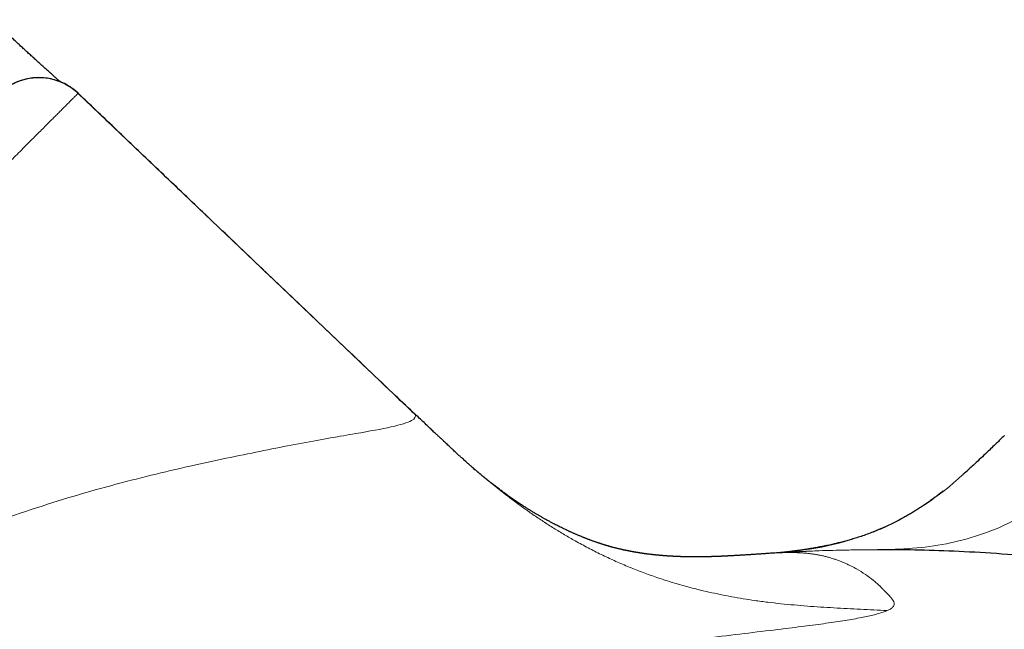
# Model space of a CAD drawing. Header units: millimetres. Extents: x 8 to 1185, y 12 to 953.
# Tile 120 of 468: x 592 to 610, y 410 to 421. Entities that reach past the tile are written whole.
import ezdxf

# ---------------------------------------------------------------- set-up
doc = ezdxf.new("R2010")
doc.units = ezdxf.units.MM

msp = doc.modelspace()

# ---------------------------------------------------------------- linework, layer by layer
at = {"color": 7, "linetype": 'Continuous', "lineweight": 30}
for p, q in [((599.21, 413.977), (593.265, 419.639)), ((609.584, 413.608), (609.583, 413.607)), ((600.235, 413.034), (600.264, 413.009)), ((605.541, 411.544), (605.542, 411.544)), ((605.658, 411.552), (605.669, 411.552)), ((605.827, 411.572), (605.836, 411.573))]:
    msp.add_line(p, q, dxfattribs=at)
at = {"color": 252, "linetype": 'Continuous', "lineweight": 0}
for p, q in [((593.266, 419.639), (593.266, 419.64)), ((599.171, 414.017), (599.211, 413.978)), ((609.593, 413.615), (609.584, 413.608))]:
    msp.add_line(p, q, dxfattribs=at)
at = {"color": 7, "linetype": 'Continuous', "lineweight": 30}
msp.add_arc((592.576, 418.916), 1, 46.3951, 134.9393, dxfattribs=at)
at = {"color": 252, "linetype": 'Continuous', "lineweight": 0}
msp.add_arc((605.386, 416.618), 5.064, 275.2184, 313.1222, dxfattribs=at)
at = {"color": 7, "linetype": 'Continuous', "lineweight": 30}
for points, knots in [([(592.951, 419.842), (592.948, 419.845), (592.933, 419.858), (592.901, 419.886), (592.856, 419.926), (592.807, 419.969), (592.756, 420.016), (592.701, 420.065), (592.644, 420.117), (592.584, 420.171), (592.522, 420.227), (592.458, 420.285), (592.395, 420.343), (592.332, 420.401), (592.271, 420.457), (592.212, 420.511), (592.155, 420.564), (592.097, 420.618), (592.039, 420.673), (591.982, 420.726), (591.928, 420.777), (591.876, 420.826), (591.826, 420.874), (591.786, 420.911), (591.764, 420.932), (591.76, 420.936)], [0, 0, 0, 0, 0.013663, 0.067651, 0.122884, 0.179158, 0.235519, 0.29159, 0.347441, 0.403206, 0.458882, 0.512656, 0.564392, 0.614184, 0.662197, 0.703432, 0.742678, 0.784149, 0.823501, 0.86094, 0.896741, 0.927101, 0.959168, 0.991315, 1, 1, 1, 1]), ([(599.171, 414.016), (599.049, 414.132), (598.757, 414.41), (598.3, 414.845), (597.804, 415.318), (597.321, 415.778), (596.852, 416.224), (596.398, 416.657), (595.969, 417.066), (595.565, 417.45), (595.185, 417.812), (594.817, 418.162), (594.461, 418.502), (594.117, 418.829), (593.784, 419.146), (593.502, 419.415), (593.331, 419.578), (593.266, 419.64)], [0, 0, 0, 0, 0.061632, 0.148051, 0.232106, 0.313795, 0.39312, 0.47008, 0.544677, 0.610981, 0.675299, 0.737632, 0.79798, 0.856345, 0.912725, 0.967123, 1, 1, 1, 1]), ([(600.264, 413.008), (600.263, 413.01), (600.259, 413.013), (600.252, 413.019), (600.244, 413.026), (600.235, 413.034), (600.226, 413.041), (600.216, 413.05), (600.207, 413.058), (600.196, 413.067), (600.182, 413.08), (600.163, 413.096), (600.144, 413.114), (600.121, 413.134), (600.095, 413.157), (600.068, 413.182), (600.034, 413.212), (599.993, 413.249), (599.945, 413.294), (599.9, 413.335), (599.86, 413.372), (599.828, 413.402), (599.797, 413.431), (599.767, 413.458), (599.74, 413.483), (599.718, 413.504), (599.702, 413.519), (599.691, 413.53), (599.675, 413.545), (599.651, 413.566), (599.619, 413.597), (599.577, 413.636), (599.526, 413.684), (599.466, 413.741), (599.397, 413.807), (599.318, 413.882), (599.247, 413.95), (599.201, 413.993), (599.186, 414.008)], [0, 0, 0, 0, 0.033241, 0.089575, 0.140184, 0.185101, 0.22435, 0.257954, 0.285937, 0.30834, 0.331632, 0.353125, 0.375095, 0.397626, 0.42083, 0.445786, 0.473056, 0.51226, 0.555621, 0.603257, 0.633377, 0.664443, 0.692039, 0.715253, 0.736347, 0.752, 0.75796, 0.762868, 0.769374, 0.780177, 0.7953, 0.814758, 0.838567, 0.866747, 0.899316, 0.936292, 0.977689, 1, 1, 1, 1]), ([(609.584, 413.609), (609.537, 413.565), (609.438, 413.47), (609.301, 413.338), (609.172, 413.216), (609.072, 413.122), (609.006, 413.062), (608.978, 413.037)], [0, 0, 0, 0, 0.239436, 0.518039, 0.698308, 0.873192, 1, 1, 1, 1]), ([(605.542, 411.544), (605.54, 411.544), (605.521, 411.543), (605.488, 411.541), (605.446, 411.538), (605.414, 411.536), (605.39, 411.534), (605.373, 411.533), (605.359, 411.532), (605.34, 411.531), (605.315, 411.529), (605.289, 411.527), (605.265, 411.526), (605.241, 411.524), (605.211, 411.522), (605.18, 411.52), (605.15, 411.518), (605.123, 411.516), (605.101, 411.515), (605.08, 411.514), (605.056, 411.512), (605.029, 411.51), (605.001, 411.509), (604.975, 411.507), (604.951, 411.506), (604.928, 411.504), (604.905, 411.503), (604.881, 411.501), (604.856, 411.5), (604.829, 411.498), (604.802, 411.497), (604.775, 411.495), (604.752, 411.494), (604.733, 411.493), (604.72, 411.493), (604.708, 411.492), (604.697, 411.491), (604.684, 411.491), (604.67, 411.49), (604.652, 411.489), (604.635, 411.488), (604.618, 411.488), (604.604, 411.487), (604.588, 411.486), (604.569, 411.486), (604.549, 411.485), (604.532, 411.484), (604.52, 411.484), (604.511, 411.483), (604.502, 411.483), (604.49, 411.483), (604.476, 411.482), (604.461, 411.482), (604.445, 411.481), (604.431, 411.481), (604.418, 411.48), (604.406, 411.48), (604.392, 411.48), (604.376, 411.479), (604.355, 411.479), (604.331, 411.478), (604.305, 411.478), (604.281, 411.477), (604.26, 411.477), (604.241, 411.477), (604.222, 411.477), (604.201, 411.477), (604.179, 411.476), (604.16, 411.476), (604.145, 411.476), (604.134, 411.476), (604.125, 411.476), (604.117, 411.476), (604.111, 411.476), (604.104, 411.476), (604.095, 411.476), (604.08, 411.477), (604.058, 411.477), (604.035, 411.477), (604.015, 411.477), (603.998, 411.478), (603.979, 411.478), (603.96, 411.478), (603.944, 411.479), (603.932, 411.479), (603.921, 411.479), (603.91, 411.48), (603.898, 411.48), (603.884, 411.48), (603.869, 411.481), (603.854, 411.481), (603.842, 411.482), (603.832, 411.482), (603.824, 411.483), (603.817, 411.483), (603.808, 411.483), (603.796, 411.484), (603.781, 411.485), (603.765, 411.485), (603.749, 411.486), (603.733, 411.487), (603.715, 411.488), (603.697, 411.489), (603.679, 411.49), (603.664, 411.491), (603.649, 411.492), (603.636, 411.493), (603.624, 411.494), (603.612, 411.495), (603.6, 411.496), (603.59, 411.497), (603.582, 411.497), (603.574, 411.498), (603.566, 411.499), (603.557, 411.499), (603.545, 411.5), (603.533, 411.501), (603.522, 411.502), (603.513, 411.503), (603.505, 411.504), (603.497, 411.505), (603.488, 411.505), (603.478, 411.506), (603.466, 411.508), (603.453, 411.509), (603.439, 411.51), (603.425, 411.512), (603.412, 411.513), (603.401, 411.514), (603.392, 411.515), (603.385, 411.516), (603.377, 411.517), (603.367, 411.518), (603.355, 411.52), (603.342, 411.521), (603.328, 411.523), (603.314, 411.525), (603.3, 411.526), (603.288, 411.528), (603.275, 411.53), (603.262, 411.531), (603.248, 411.533), (603.236, 411.535), (603.226, 411.536), (603.217, 411.538), (603.21, 411.539), (603.201, 411.54), (603.189, 411.542), (603.177, 411.544), (603.165, 411.545), (603.154, 411.547), (603.146, 411.548), (603.138, 411.55), (603.131, 411.551), (603.124, 411.552), (603.117, 411.553), (603.108, 411.555), (603.098, 411.556), (603.088, 411.558), (603.078, 411.56), (603.069, 411.561), (603.062, 411.562), (603.057, 411.563), (603.05, 411.565), (603.042, 411.566), (603.031, 411.568), (603.019, 411.57), (603.007, 411.572), (602.995, 411.575), (602.984, 411.577), (602.972, 411.579), (602.959, 411.582), (602.945, 411.585), (602.93, 411.588), (602.916, 411.591), (602.902, 411.594), (602.889, 411.596), (602.877, 411.599), (602.865, 411.602), (602.852, 411.605), (602.838, 411.608), (602.821, 411.612), (602.8, 411.616), (602.776, 411.622), (602.751, 411.628), (602.726, 411.635), (602.701, 411.641), (602.681, 411.647), (602.663, 411.652), (602.648, 411.656), (602.632, 411.66), (602.617, 411.664), (602.603, 411.669), (602.588, 411.673), (602.573, 411.677), (602.557, 411.682), (602.54, 411.687), (602.524, 411.692), (602.509, 411.697), (602.493, 411.702), (602.477, 411.707), (602.459, 411.713), (602.442, 411.719), (602.423, 411.725), (602.403, 411.732), (602.382, 411.739), (602.36, 411.747), (602.337, 411.755), (602.315, 411.763), (602.297, 411.77), (602.284, 411.774), (602.273, 411.779), (602.261, 411.783), (602.247, 411.788), (602.231, 411.795), (602.212, 411.802), (602.192, 411.81), (602.172, 411.818), (602.152, 411.826), (602.131, 411.835), (602.107, 411.844), (602.083, 411.854), (602.06, 411.864), (602.039, 411.873), (602.019, 411.882), (601.997, 411.891), (601.975, 411.901), (601.953, 411.911), (601.933, 411.92), (601.916, 411.928), (601.899, 411.936), (601.879, 411.945), (601.853, 411.957), (601.822, 411.972), (601.783, 411.991), (601.741, 412.012), (601.701, 412.032), (601.659, 412.054), (601.613, 412.078), (601.572, 412.1), (601.537, 412.118), (601.51, 412.133), (601.485, 412.147), (601.464, 412.159), (601.445, 412.17), (601.426, 412.18), (601.406, 412.192), (601.385, 412.204), (601.364, 412.216), (601.342, 412.229), (601.318, 412.243), (601.292, 412.259), (601.266, 412.274), (601.241, 412.29), (601.219, 412.304), (601.197, 412.317), (601.173, 412.332), (601.145, 412.35), (601.118, 412.367), (601.092, 412.384), (601.071, 412.397), (601.054, 412.409), (601.039, 412.419), (601.024, 412.429), (601.008, 412.44), (600.992, 412.451), (600.976, 412.461), (600.961, 412.472), (600.945, 412.483), (600.931, 412.492), (600.916, 412.503), (600.899, 412.515), (600.88, 412.528), (600.861, 412.541), (600.843, 412.554), (600.825, 412.567), (600.807, 412.58), (600.786, 412.595), (600.762, 412.613), (600.733, 412.635), (600.7, 412.659), (600.665, 412.685), (600.633, 412.71), (600.602, 412.734), (600.572, 412.757), (600.54, 412.782), (600.504, 412.81), (600.466, 412.841), (600.435, 412.866), (600.408, 412.888), (600.385, 412.907), (600.362, 412.927), (600.339, 412.945), (600.324, 412.958), (600.317, 412.963), (600.308, 412.971), (600.295, 412.982), (600.279, 412.996), (600.261, 413.012), (600.246, 413.024), (600.237, 413.032), (600.235, 413.034)], [0, 0, 0, 0, 0.000381, 0.003475, 0.006056, 0.008128, 0.009692, 0.010799, 0.011784, 0.012714, 0.015256, 0.017271, 0.018956, 0.021112, 0.023825, 0.026985, 0.029951, 0.032486, 0.034594, 0.036731, 0.03934, 0.042417, 0.045638, 0.048675, 0.0516, 0.054446, 0.057308, 0.060472, 0.063955, 0.067685, 0.071592, 0.075621, 0.07918, 0.081538, 0.083513, 0.08511, 0.086766, 0.088782, 0.091155, 0.093841, 0.096972, 0.099688, 0.102036, 0.104624, 0.107803, 0.111351, 0.114352, 0.116137, 0.117489, 0.118966, 0.120926, 0.123364, 0.126216, 0.128872, 0.131532, 0.133723, 0.135897, 0.138459, 0.141407, 0.144731, 0.149862, 0.154561, 0.159381, 0.163251, 0.166734, 0.170242, 0.174414, 0.178917, 0.183315, 0.185725, 0.187839, 0.189658, 0.191183, 0.192416, 0.193664, 0.195346, 0.197461, 0.202936, 0.20788, 0.211744, 0.215575, 0.219728, 0.223858, 0.227441, 0.229709, 0.231999, 0.23431, 0.236816, 0.239909, 0.243599, 0.246787, 0.249553, 0.251805, 0.253544, 0.254872, 0.256392, 0.259229, 0.262729, 0.266498, 0.269865, 0.273372, 0.277471, 0.281848, 0.285637, 0.289181, 0.292283, 0.295315, 0.297987, 0.300841, 0.303411, 0.305619, 0.3075, 0.309025, 0.31075, 0.312935, 0.315577, 0.318493, 0.321025, 0.323117, 0.324772, 0.326447, 0.328479, 0.330868, 0.33361, 0.336705, 0.339849, 0.343224, 0.346249, 0.348779, 0.350815, 0.352359, 0.354113, 0.356338, 0.359042, 0.362202, 0.365541, 0.368968, 0.372066, 0.374917, 0.377796, 0.381081, 0.384572, 0.387577, 0.390037, 0.391957, 0.393774, 0.396079, 0.398819, 0.402017, 0.405111, 0.407803, 0.410009, 0.412052, 0.413933, 0.415652, 0.417445, 0.419752, 0.422581, 0.425616, 0.428462, 0.430812, 0.432667, 0.434062, 0.4355, 0.438117, 0.441236, 0.444854, 0.448666, 0.452222, 0.45552, 0.458573, 0.46237, 0.466678, 0.471493, 0.476301, 0.480604, 0.484404, 0.487857, 0.491757, 0.496114, 0.500811, 0.505224, 0.51287, 0.520637, 0.529444, 0.537869, 0.545866, 0.554024, 0.558973, 0.564068, 0.56927, 0.574198, 0.578761, 0.583099, 0.58779, 0.592894, 0.598113, 0.602856, 0.607108, 0.611322, 0.615904, 0.620831, 0.625663, 0.630218, 0.635625, 0.640989, 0.646375, 0.652068, 0.658119, 0.661495, 0.664487, 0.667095, 0.669502, 0.672475, 0.676098, 0.680111, 0.684451, 0.688635, 0.692649, 0.696494, 0.701792, 0.706535, 0.710795, 0.714801, 0.718569, 0.722414, 0.726584, 0.730485, 0.733885, 0.736782, 0.739494, 0.742628, 0.746885, 0.751771, 0.757312, 0.762901, 0.768468, 0.773995, 0.779567, 0.785445, 0.788757, 0.792227, 0.795402, 0.79798, 0.800054, 0.802021, 0.804559, 0.806983, 0.809315, 0.811892, 0.814832, 0.818139, 0.821801, 0.825288, 0.828748, 0.832134, 0.835915, 0.840087, 0.844533, 0.84921, 0.85414, 0.856831, 0.859644, 0.86258, 0.865641, 0.868756, 0.871527, 0.874273, 0.876497, 0.878511, 0.880372, 0.883396, 0.885913, 0.888583, 0.891748, 0.893994, 0.896477, 0.899448, 0.902957, 0.906697, 0.911908, 0.916683, 0.921309, 0.926179, 0.931297, 0.936434, 0.943184, 0.949703, 0.956113, 0.961922, 0.967003, 0.972714, 0.978174, 0.97916, 0.980457, 0.982076, 0.985108, 0.988869, 0.993366, 0.998603, 1, 1, 1, 1]), ([(608.848, 412.921), (608.86, 412.932), (608.901, 412.968), (608.944, 413.006), (608.976, 413.035), (608.978, 413.037)], [0, 0, 0, 0, 0.286803, 0.946286, 1, 1, 1, 1]), ([(608.509, 412.637), (608.507, 412.636), (608.504, 412.633), (608.498, 412.629), (608.489, 412.622), (608.478, 412.614), (608.465, 412.604), (608.451, 412.593), (608.437, 412.582), (608.426, 412.574), (608.417, 412.567), (608.407, 412.559), (608.394, 412.549), (608.375, 412.535), (608.349, 412.516), (608.317, 412.493), (608.282, 412.467), (608.247, 412.442), (608.211, 412.417), (608.176, 412.394), (608.13, 412.363), (608.073, 412.325), (608.01, 412.285), (607.946, 412.246), (607.881, 412.207), (607.805, 412.164), (607.719, 412.117), (607.624, 412.068), (607.526, 412.021), (607.427, 411.976), (607.325, 411.934), (607.22, 411.893), (607.117, 411.855), (607.015, 411.822), (606.92, 411.792), (606.83, 411.766), (606.744, 411.742), (606.663, 411.722), (606.592, 411.705), (606.531, 411.691), (606.481, 411.68), (606.44, 411.672), (606.401, 411.664), (606.359, 411.655), (606.311, 411.646), (606.257, 411.636), (606.198, 411.626), (606.141, 411.617), (606.089, 411.608), (606.046, 411.602), (606.012, 411.597), (605.985, 411.593), (605.966, 411.59), (605.954, 411.589), (605.942, 411.587), (605.929, 411.585), (605.916, 411.583), (605.9, 411.581), (605.881, 411.579), (605.859, 411.576), (605.841, 411.574), (605.83, 411.572), (605.827, 411.572)], [0, 0, 0, 0, 0.013731, 0.034423, 0.052182, 0.067531, 0.079627, 0.088612, 0.094055, 0.096174, 0.098039, 0.099829, 0.102336, 0.106505, 0.112318, 0.119702, 0.127377, 0.134694, 0.141778, 0.148756, 0.155755, 0.170245, 0.186039, 0.203247, 0.221739, 0.241549, 0.270031, 0.30087, 0.334014, 0.367918, 0.403749, 0.441362, 0.479825, 0.515925, 0.549278, 0.579882, 0.610416, 0.637758, 0.662027, 0.683359, 0.701898, 0.715156, 0.729756, 0.74669, 0.765864, 0.787162, 0.81096, 0.838239, 0.861431, 0.881998, 0.90016, 0.916826, 0.922125, 0.927296, 0.932342, 0.937264, 0.942855, 0.950364, 0.961925, 0.976252, 0.993313, 1, 1, 1, 1]), ([(605.669, 411.552), (605.667, 411.552), (605.622, 411.549), (605.58, 411.547), (605.541, 411.544)], [0, 0, 0, 0, 0.0582757, 1, 1, 1, 1]), ([(605.836, 411.573), (605.834, 411.573), (605.827, 411.572), (605.815, 411.57), (605.799, 411.569), (605.78, 411.566), (605.763, 411.564), (605.748, 411.563), (605.735, 411.561), (605.725, 411.56), (605.711, 411.559), (605.697, 411.557), (605.683, 411.556), (605.671, 411.554), (605.662, 411.553), (605.654, 411.553), (605.646, 411.552), (605.639, 411.551), (605.631, 411.55), (605.623, 411.55), (605.617, 411.549), (605.612, 411.549), (605.611, 411.548), (605.611, 411.548)], [0, 0, 0, 0, 0.0325313, 0.0959089, 0.1471316, 0.1864962, 0.2195881, 0.2501755, 0.2934885, 0.3393939, 0.3979346, 0.4608079, 0.5254147, 0.5819584, 0.6311175, 0.6754632, 0.7157969, 0.7618338, 0.8172862, 0.882056, 0.9454916, 0.9998416, 1, 1, 1, 1]), ([(613.901, 410.618), (613.686, 410.684), (613.258, 410.816), (612.635, 410.996), (612.017, 411.155), (611.443, 411.317), (610.814, 411.434), (610.153, 411.478), (609.434, 411.539), (608.687, 411.577), (608.002, 411.6), (607.568, 411.602), (607.352, 411.603)], [0, 0, 0, 0, 0.083267, 0.166575, 0.249748, 0.332993, 0.417695, 0.501355, 0.625922, 0.750795, 0.875416, 1, 1, 1, 1])]:
    msp.add_open_spline(points, degree=3, knots=knots, dxfattribs=at)
msp.add_open_spline([(593.265, 419.639), (593.233, 419.667), (593.168, 419.724), (593.059, 419.793), (592.942, 419.848), (592.819, 419.888), (592.692, 419.911), (592.563, 419.918), (592.434, 419.908), (592.308, 419.881), (592.186, 419.839), (592.07, 419.781), (591.963, 419.71), (591.9, 419.651), (591.868, 419.622)], degree=3, dxfattribs=at)
at = {"color": 252, "linetype": 'Continuous', "lineweight": 0}
for points, knots in [([(593.265, 419.639), (593.264, 419.638), (593.263, 419.637), (593.25, 419.624), (593.23, 419.605), (593.202, 419.576), (593.164, 419.538), (593.116, 419.49), (593.059, 419.433), (592.999, 419.373), (592.939, 419.313), (592.881, 419.256), (592.819, 419.193), (592.752, 419.126), (592.68, 419.054), (592.603, 418.977), (592.521, 418.895), (592.434, 418.808), (592.341, 418.715), (592.243, 418.617), (592.14, 418.514), (592.01, 418.385), (591.86, 418.234), (591.687, 418.061), (591.517, 417.891), (591.338, 417.712), (591.168, 417.543), (591.011, 417.386), (590.869, 417.243), (590.722, 417.096), (590.57, 416.945), (590.414, 416.788), (590.253, 416.627), (590.088, 416.462), (589.918, 416.292), (589.743, 416.117), (589.562, 415.936), (589.378, 415.752), (589.151, 415.525), (588.917, 415.291), (588.678, 415.052), (588.476, 414.85), (588.27, 414.644), (588.06, 414.434), (587.846, 414.221), (587.629, 414.003), (587.409, 413.783), (587.259, 413.633), (587.184, 413.558)], [0, 0, 0, 0, 0.024667, 0.049334, 0.074052, 0.098769, 0.125347, 0.151925, 0.178566, 0.205206, 0.224244, 0.243281, 0.262342, 0.281402, 0.300735, 0.320067, 0.339423, 0.358779, 0.37853, 0.398282, 0.418058, 0.437835, 0.46987, 0.496448, 0.523026, 0.549667, 0.576308, 0.595345, 0.614383, 0.633443, 0.652504, 0.671836, 0.691168, 0.710524, 0.72988, 0.749632, 0.769383, 0.789159, 0.808936, 0.840971, 0.860782, 0.880598, 0.900464, 0.92033, 0.940221, 0.960113, 0.980053, 1, 1, 1, 1]), ([(566.44, 383.142), (566.488, 383.127), (566.579, 383.097), (566.728, 383.334), (566.821, 383.575), (566.875, 383.729), (566.933, 383.907), (566.995, 384.11), (567.063, 384.339), (567.136, 384.594), (567.221, 384.891), (567.324, 385.281), (567.466, 385.813), (567.641, 386.408), (567.84, 387.031), (568.048, 387.64), (568.301, 388.337), (568.607, 389.128), (568.998, 390.089), (569.48, 391.186), (570.056, 392.372), (570.66, 393.52), (571.281, 394.62), (571.91, 395.662), (572.737, 396.944), (573.815, 398.468), (575.193, 400.22), (576.64, 401.876), (578.172, 403.451), (579.79, 404.945), (581.207, 406.125), (582.367, 407.015), (583.252, 407.656), (584.148, 408.268), (585.162, 408.918), (586.319, 409.602), (587.635, 410.309), (589.012, 410.978), (590.436, 411.595), (591.919, 412.148), (593.4, 412.623), (594.835, 412.991), (596.131, 413.269), (597.261, 413.494), (598.172, 413.651), (598.828, 413.764), (599.209, 413.884), (599.209, 413.945), (599.21, 413.977)], [0, 0, 0, 0, 0.033064, 0.062483, 0.070798, 0.079313, 0.088031, 0.096956, 0.106091, 0.115439, 0.125002, 0.136529, 0.151782, 0.170762, 0.183938, 0.198455, 0.21431, 0.231503, 0.250032, 0.274182, 0.296997, 0.318484, 0.338649, 0.357501, 0.375049, 0.407845, 0.439564, 0.470285, 0.500087, 0.530892, 0.561946, 0.577599, 0.593346, 0.609196, 0.625158, 0.647105, 0.670559, 0.695541, 0.722065, 0.750148, 0.781315, 0.812553, 0.843892, 0.875044, 0.907597, 0.937508, 0.967473, 1, 1, 1, 1]), ([(607.352, 411.603), (607.557, 411.607), (607.963, 411.616), (608.565, 411.695), (609.149, 411.849), (609.711, 412.079), (610.243, 412.387), (610.742, 412.763), (611.198, 413.213), (611.475, 413.545), (611.616, 413.713)], [0, 0, 0, 0, 0.127981, 0.252701, 0.376842, 0.500571, 0.624287, 0.748309, 0.87236, 1, 1, 1, 1]), ([(600.264, 413.009), (600.273, 413.001), (600.334, 412.948), (600.447, 412.854), (600.603, 412.727), (600.761, 412.603), (600.926, 412.476), (601.1, 412.349), (601.281, 412.221), (601.465, 412.098), (601.651, 411.98), (601.838, 411.865), (602.039, 411.749), (602.254, 411.633), (602.483, 411.517), (602.714, 411.409), (602.949, 411.307), (603.189, 411.212), (603.433, 411.124), (603.679, 411.043), (603.927, 410.97), (604.161, 410.908), (604.378, 410.857), (604.577, 410.814), (604.778, 410.775), (604.98, 410.74), (605.191, 410.708), (605.412, 410.678), (605.644, 410.652), (605.877, 410.629), (606.111, 410.61), (606.345, 410.593), (606.58, 410.579), (606.815, 410.567), (607.051, 410.555), (607.287, 410.544), (607.444, 410.535), (607.523, 410.531)], [0, 0, 0, 0, 0.003631, 0.024685, 0.046197, 0.06827, 0.091008, 0.117369, 0.144711, 0.173024, 0.202278, 0.232419, 0.263382, 0.300789, 0.338993, 0.377775, 0.416906, 0.456894, 0.496744, 0.536199, 0.575007, 0.612927, 0.641969, 0.670268, 0.697758, 0.724385, 0.750108, 0.778225, 0.805273, 0.831386, 0.856697, 0.881343, 0.905473, 0.929274, 0.952898, 0.976449, 1, 1, 1, 1]), ([(605.542, 411.544), (605.556, 411.545), (605.61, 411.549), (605.664, 411.55), (605.703, 411.552)], [0, 0, 0, 0, 0.265354, 1, 1, 1, 1]), ([(605.669, 411.552), (605.671, 411.552), (605.68, 411.553), (605.7, 411.554), (605.728, 411.556), (605.761, 411.558), (605.787, 411.559), (605.806, 411.56), (605.817, 411.561), (605.828, 411.562), (605.84, 411.562), (605.852, 411.563), (605.931, 411.567), (606.082, 411.575), (606.242, 411.581), (606.323, 411.584)], [0, 0, 0, 0, 0.008656, 0.048142, 0.099352, 0.15143, 0.211782, 0.228956, 0.246698, 0.265007, 0.283884, 0.303329, 0.323341, 0.661652, 1, 1, 1, 1]), ([(606.323, 411.584), (606.22, 411.579), (606.013, 411.569), (605.807, 411.558), (605.703, 411.552)], [0, 0, 0, 0, 0.499225, 1, 1, 1, 1]), ([(605.703, 411.552), (605.725, 411.552), (605.77, 411.553), (605.837, 411.553), (605.906, 411.552), (605.977, 411.549), (606.049, 411.545), (606.118, 411.539), (606.183, 411.531), (606.243, 411.522), (606.305, 411.512), (606.366, 411.5), (606.427, 411.485), (606.489, 411.469), (606.553, 411.45), (606.617, 411.429), (606.678, 411.406), (606.736, 411.383), (606.793, 411.359), (606.849, 411.333), (606.9, 411.308), (606.935, 411.29), (606.953, 411.28), (606.959, 411.277), (606.964, 411.274), (606.97, 411.271), (606.975, 411.268), (607.034, 411.235), (607.14, 411.169), (607.257, 411.082), (607.323, 411.025), (607.346, 411.005), (607.349, 411.002), (607.35, 411.001), (607.35, 411.001), (607.351, 411.001), (607.352, 411), (607.354, 410.998), (607.358, 410.994), (607.363, 410.989), (607.37, 410.982), (607.379, 410.974), (607.39, 410.964), (607.402, 410.952), (607.415, 410.939), (607.43, 410.924), (607.446, 410.908), (607.464, 410.89), (607.483, 410.871), (607.503, 410.85), (607.525, 410.827), (607.548, 410.802), (607.566, 410.783), (607.576, 410.772), (607.58, 410.768), (607.583, 410.765), (607.586, 410.761), (607.588, 410.758), (607.594, 410.751), (607.603, 410.741), (607.613, 410.728), (607.621, 410.715), (607.629, 410.702), (607.636, 410.69), (607.643, 410.673), (607.649, 410.65), (607.642, 410.62), (607.619, 410.589), (607.582, 410.559), (607.542, 410.54), (607.523, 410.53)], [0, 0, 0, 0, 0.021413, 0.043928, 0.067546, 0.092272, 0.118108, 0.145057, 0.167007, 0.189634, 0.212934, 0.236897, 0.261098, 0.284561, 0.311959, 0.338531, 0.364281, 0.38921, 0.41332, 0.438897, 0.463487, 0.484311, 0.486981, 0.489638, 0.492283, 0.494914, 0.497532, 0.500137, 0.579063, 0.657307, 0.695623, 0.698427, 0.700151, 0.700255, 0.700466, 0.700784, 0.701208, 0.702629, 0.704644, 0.708312, 0.713065, 0.718903, 0.725825, 0.733833, 0.742926, 0.752618, 0.763299, 0.774967, 0.787624, 0.801269, 0.815901, 0.831519, 0.848122, 0.850887, 0.852956, 0.855004, 0.857031, 0.859036, 0.86102, 0.870088, 0.877785, 0.885107, 0.893333, 0.901027, 0.908189, 0.923407, 0.943103, 0.962901, 0.981861, 1, 1, 1, 1]), ([(606.323, 411.584), (606.401, 411.587), (606.559, 411.592), (606.811, 411.597), (607.075, 411.601), (607.259, 411.602), (607.352, 411.603)], [0, 0, 0, 0, 0.249948, 0.499942, 0.749959, 1, 1, 1, 1]), ([(607.523, 410.531), (607.476, 410.513), (607.381, 410.477), (607.166, 410.426), (606.902, 410.376), (606.583, 410.326), (606.215, 410.275), (605.77, 410.219), (605.239, 410.155), (604.613, 410.081), (603.923, 409.996), (603.18, 409.9), (602.641, 409.822), (602.371, 409.782)], [0, 0, 0, 0, 0.083233, 0.166474, 0.249731, 0.333011, 0.416318, 0.499644, 0.599649, 0.699675, 0.799729, 0.899834, 1, 1, 1, 1])]:
    msp.add_open_spline(points, degree=3, knots=knots, dxfattribs=at)

doc.saveas('drawing.dxf')
